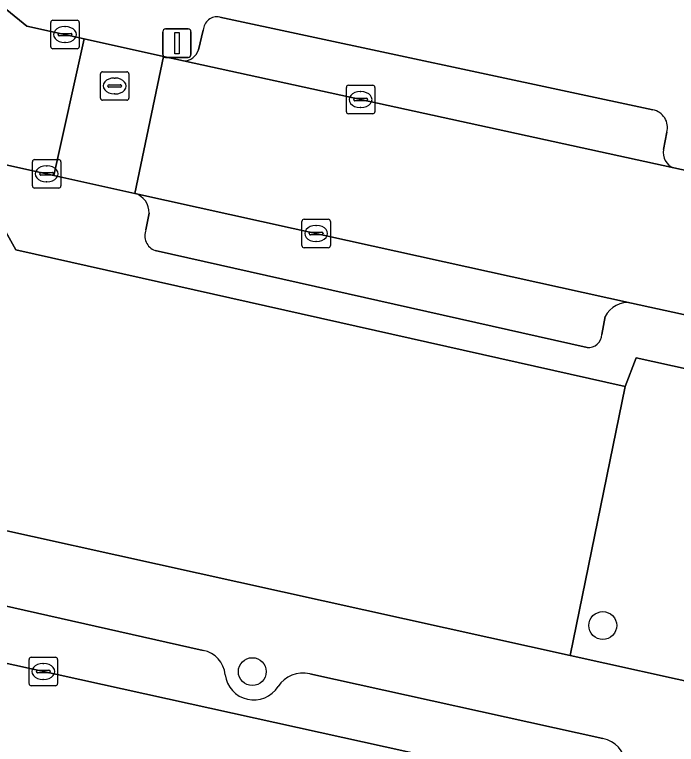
# Model space of a CAD drawing. Extents: x 162172 to 163187, y 382874 to 383685.
# Drawn here: x 162804.03 to 162827.27, y 383122.46 to 383148.07 of the extents above; entities that cross this region are included whole.
import ezdxf

# ---------------------------------------------------------------- set-up
doc = ezdxf.new("R2010")
doc.units = 0
for name, color, linetype in [('IMGEO_Boom', 7, 'Continuous'), ('IMGEO_Groenvoorziening', 7, 'Continuous'), ('IMGEO_Kolk', 7, 'Continuous'), ('IMGEO_Lichtmast', 7, 'Continuous'), ('IMGEO_Parkeervlak_open', 7, 'Continuous'), ('IMGEO_Rijbaan_lokaal_open', 7, 'Continuous'), ('IMGEO_Rioolput', 7, 'Continuous'), ('IMGEO_Voetpad_open', 7, 'Continuous')]:
    doc.layers.add(name, color=color, linetype=linetype)

msp = doc.modelspace()

# ---------------------------------------------------------------- linework, layer by layer
at = {"layer": 'IMGEO_Boom'}
for centre in [(162824.689, 383126.629), (162812.376, 383125.01)]:
    msp.add_circle(centre, 0.489, dxfattribs=at)
at = {"layer": 'IMGEO_Groenvoorziening'}
for points in [[(162823.542, 383125.571), (162825.472, 383135.017), (162804.069, 383139.814), (162803.424, 383140.952), (162791.466, 383143.63), (162788.717, 383133.274)], [(162833.499, 383123.373), (162835.759, 383133.843), (162825.865, 383136.021), (162825.472, 383135.017), (162823.542, 383125.571)]]:
    msp.add_lwpolyline(points, close=True, dxfattribs=at)
at = {"layer": 'IMGEO_Kolk'}
for p, q in [((162805.298, 383146.945), (162805.298, 383147.797)), ((162805.373, 383147.871), (162806.225, 383147.871)), ((162806.299, 383147.797), (162806.299, 383146.945)), ((162805.786, 383147.651), (162805.811, 383147.651)), ((162805.557, 383147.365), (162805.557, 383147.377)), ((162805.995, 383147.328), (162805.597, 383147.328)), ((162805.6, 383147.414), (162805.998, 383147.414)), ((162806.041, 383147.377), (162806.041, 383147.365)), ((162805.809, 383147.091), (162805.784, 383147.091)), ((162806.225, 383146.871), (162805.373, 383146.871)), ((162815.68, 383144.664), (162815.68, 383145.516)), ((162815.755, 383145.59), (162816.607, 383145.59)), ((162816.681, 383145.516), (162816.681, 383144.664)), ((162816.168, 383145.37), (162816.193, 383145.37)), ((162815.939, 383145.084), (162815.939, 383145.096)), ((162816.377, 383145.047), (162815.979, 383145.047)), ((162815.982, 383145.133), (162816.38, 383145.133)), ((162816.423, 383145.096), (162816.423, 383145.084)), ((162816.191, 383144.81), (162816.166, 383144.81)), ((162816.607, 383144.59), (162815.755, 383144.59)), ((162804.728, 383142.982), (162805.58, 383142.982)), ((162804.653, 383142.056), (162804.653, 383142.908)), ((162805.141, 383142.762), (162805.166, 383142.762)), ((162805.654, 383142.908), (162805.654, 383142.056)), ((162804.912, 383142.476), (162804.912, 383142.488)), ((162805.35, 383142.439), (162804.952, 383142.439)), ((162804.955, 383142.525), (162805.353, 383142.525)), ((162805.396, 383142.488), (162805.396, 383142.476)), ((162805.164, 383142.202), (162805.139, 383142.202)), ((162805.58, 383141.982), (162804.728, 383141.982)), ((162814.194, 383140.889), (162815.046, 383140.889)), ((162814.119, 383139.963), (162814.119, 383140.815)), ((162814.607, 383140.669), (162814.632, 383140.669)), ((162815.12, 383140.815), (162815.12, 383139.963)), ((162814.378, 383140.383), (162814.378, 383140.395)), ((162814.421, 383140.432), (162814.819, 383140.432)), ((162814.862, 383140.395), (162814.862, 383140.383)), ((162814.816, 383140.346), (162814.418, 383140.346)), ((162814.63, 383140.109), (162814.605, 383140.109)), ((162815.046, 383139.889), (162814.194, 383139.889)), ((162804.61, 383125.514), (162805.462, 383125.514)), ((162804.535, 383124.588), (162804.535, 383125.44)), ((162805.023, 383125.294), (162805.048, 383125.294)), ((162805.536, 383125.44), (162805.536, 383124.588)), ((162804.794, 383125.008), (162804.794, 383125.02)), ((162804.837, 383125.057), (162805.235, 383125.057)), ((162805.278, 383125.02), (162805.278, 383125.008)), ((162805.232, 383124.971), (162804.834, 383124.971)), ((162805.462, 383124.514), (162804.61, 383124.514)), ((162805.046, 383124.734), (162805.021, 383124.734))]:
    msp.add_line(p, q, dxfattribs=at)
for points in [[(162805.298, 383146.945), (162805.298, 383147.797)], [(162805.373, 383147.871), (162806.225, 383147.871)], [(162806.299, 383147.797), (162806.299, 383146.945)], [(162806.225, 383146.871), (162805.373, 383146.871)], [(162815.68, 383144.664), (162815.68, 383145.516)], [(162815.755, 383145.59), (162816.607, 383145.59)], [(162816.681, 383145.516), (162816.681, 383144.664)], [(162816.607, 383144.59), (162815.755, 383144.59)], [(162804.728, 383142.982), (162805.58, 383142.982)], [(162804.653, 383142.056), (162804.653, 383142.908)], [(162805.654, 383142.908), (162805.654, 383142.056)], [(162805.58, 383141.982), (162804.728, 383141.982)], [(162814.194, 383140.889), (162815.046, 383140.889)], [(162814.119, 383139.963), (162814.119, 383140.815)], [(162815.12, 383140.815), (162815.12, 383139.963)], [(162815.046, 383139.889), (162814.194, 383139.889)], [(162804.61, 383125.514), (162805.462, 383125.514)], [(162804.535, 383124.588), (162804.535, 383125.44)], [(162805.536, 383125.44), (162805.536, 383124.588)], [(162805.462, 383124.514), (162804.61, 383124.514)]]:
    msp.add_lwpolyline(points, dxfattribs=at)
for centre, radius, start, end in [((162805.375, 383147.795), 0.0765, 91.552, 178.448), ((162805.375, 383147.795), 0.0765, 91.552, 178.448), ((162806.223, 383147.795), 0.0765, 1.552, 88.448), ((162806.223, 383147.795), 0.0765, 1.552, 88.448), ((162805.597, 383147.374), 0.0403, 85.8775, 175.7526), ((162805.594, 383147.364), 0.0366, 178.938, 274.7102), ((162805.998, 383147.371), 0.043, 264.8664, 352.4533), ((162806.002, 383147.376), 0.0386, 1.7309, 96.639), ((162805.375, 383146.947), 0.0765, 181.552, 268.448), ((162805.375, 383146.947), 0.0765, 181.552, 268.448), ((162806.223, 383146.947), 0.0765, 271.552, 358.448), ((162806.223, 383146.947), 0.0765, 271.552, 358.448), ((162815.757, 383145.514), 0.0765, 91.552, 178.448), ((162815.757, 383145.514), 0.0765, 91.552, 178.448), ((162816.605, 383145.514), 0.0765, 1.552, 88.448), ((162816.605, 383145.514), 0.0765, 1.552, 88.448), ((162815.979, 383145.093), 0.0403, 85.8775, 175.7526), ((162815.976, 383145.083), 0.0366, 178.938, 274.7102), ((162816.38, 383145.09), 0.043, 264.8664, 352.4533), ((162816.384, 383145.095), 0.0386, 1.7309, 96.639), ((162815.757, 383144.666), 0.0765, 181.552, 268.448), ((162815.757, 383144.666), 0.0765, 181.552, 268.448), ((162816.605, 383144.666), 0.0765, 271.552, 358.448), ((162816.605, 383144.666), 0.0765, 271.552, 358.448), ((162804.73, 383142.906), 0.0765, 91.552, 178.448), ((162804.73, 383142.906), 0.0765, 91.552, 178.448), ((162805.578, 383142.906), 0.0765, 1.552, 88.448), ((162805.578, 383142.906), 0.0765, 1.552, 88.448), ((162804.952, 383142.485), 0.0403, 85.8775, 175.7526), ((162804.949, 383142.475), 0.0366, 178.938, 274.7102), ((162805.353, 383142.482), 0.043, 264.8664, 352.4533), ((162805.357, 383142.487), 0.0386, 1.7309, 96.639), ((162804.73, 383142.058), 0.0765, 181.552, 268.448), ((162804.73, 383142.058), 0.0765, 181.552, 268.448), ((162805.578, 383142.058), 0.0765, 271.552, 358.448), ((162805.578, 383142.058), 0.0765, 271.552, 358.448), ((162814.196, 383140.813), 0.0765, 91.552, 178.448), ((162814.196, 383140.813), 0.0765, 91.552, 178.448), ((162815.044, 383140.813), 0.0765, 1.552, 88.448), ((162815.044, 383140.813), 0.0765, 1.552, 88.448), ((162814.418, 383140.392), 0.0403, 85.8775, 175.7526), ((162814.415, 383140.382), 0.0366, 178.938, 274.7102), ((162814.819, 383140.389), 0.043, 264.8664, 352.4533), ((162814.823, 383140.394), 0.0386, 1.7309, 96.639), ((162814.196, 383139.965), 0.0765, 181.552, 268.448), ((162814.196, 383139.965), 0.0765, 181.552, 268.448), ((162815.044, 383139.965), 0.0765, 271.552, 358.448), ((162815.044, 383139.965), 0.0765, 271.552, 358.448), ((162804.612, 383125.438), 0.0765, 91.552, 178.448), ((162804.612, 383125.438), 0.0765, 91.552, 178.448), ((162805.46, 383125.438), 0.0765, 1.552, 88.448), ((162805.46, 383125.438), 0.0765, 1.552, 88.448), ((162804.834, 383125.017), 0.0403, 85.8775, 175.7526), ((162804.831, 383125.007), 0.0366, 178.938, 274.7102), ((162805.235, 383125.014), 0.043, 264.8664, 352.4533), ((162805.239, 383125.019), 0.0386, 1.7309, 96.639), ((162804.612, 383124.59), 0.0765, 181.552, 268.448), ((162804.612, 383124.59), 0.0765, 181.552, 268.448), ((162805.46, 383124.59), 0.0765, 271.552, 358.448), ((162805.46, 383124.59), 0.0765, 271.552, 358.448)]:
    msp.add_arc(centre, radius, start, end, dxfattribs=at)
for centre, major_axis, ratio, start_param, end_param in [((162805.785, 383147.371), (-0.387, 0.002), 0.722429, 4.712389, 7.853982), ((162805.81, 383147.371), (-0.39, 0.002), 0.717154, 1.570796, 4.712389), ((162816.167, 383145.09), (-0.387, 0.002), 0.722429, 4.712389, 7.853982), ((162816.192, 383145.09), (-0.39, 0.002), 0.717154, 1.570796, 4.712389), ((162805.14, 383142.482), (-0.387, 0.002), 0.722429, 4.712389, 7.853982), ((162805.165, 383142.482), (-0.39, 0.002), 0.717154, 1.570796, 4.712389), ((162814.606, 383140.389), (-0.387, 0.002), 0.722429, 4.712389, 7.853982), ((162814.631, 383140.389), (-0.39, 0.002), 0.717154, 1.570796, 4.712389), ((162805.022, 383125.014), (-0.387, 0.002), 0.722429, 4.712389, 7.853982), ((162805.047, 383125.014), (-0.39, 0.002), 0.717154, 1.570796, 4.712389)]:
    msp.add_ellipse(centre, major_axis=major_axis, ratio=ratio, start_param=start_param, end_param=end_param, dxfattribs=at)
at = {"layer": 'IMGEO_Lichtmast'}
for p, q in [((162809.332, 383147.571), (162810.122, 383147.571)), ((162810.122, 383147.571), (162809.332, 383147.571)), ((162809.232, 383146.671), (162809.232, 383147.471)), ((162809.232, 383147.471), (162809.232, 383146.671)), ((162810.222, 383147.471), (162810.222, 383146.671)), ((162810.222, 383146.671), (162810.222, 383147.471)), ((162810.122, 383146.571), (162809.332, 383146.571)), ((162809.332, 383146.571), (162810.122, 383146.571))]:
    msp.add_line(p, q, dxfattribs=at)
msp.add_lwpolyline([(162809.652, 383147.446), (162809.802, 383147.446), (162809.802, 383146.696), (162809.652, 383146.696), (162809.652, 383147.446)], dxfattribs=at)
for centre, start, end in [((162809.332, 383147.471), 90, 180), ((162809.332, 383147.471), 90, 180), ((162810.122, 383147.471), 0, 90), ((162810.122, 383147.471), 360, 90), ((162809.332, 383146.671), 180, 270), ((162809.332, 383146.671), 180, 270), ((162810.122, 383146.671), 270, 0), ((162810.122, 383146.671), 270, 0)]:
    msp.add_arc(centre, 0.1, start, end, dxfattribs=at)
at = {"layer": 'IMGEO_Parkeervlak_open'}
for points in [[(162826.446, 383144.729), (162811.234, 383147.984)], [(162810.652, 383147.526), (162810.488, 383146.831)], [(162809.961, 383146.444), (162827.182, 383142.689)], [(162826.824, 383143.338), (162826.938, 383143.945)], [(162814.928, 383140.322), (162808.256, 383141.797)], [(162808.752, 383141.1), (162808.639, 383140.518)], [(162825.697, 383137.947), (162814.928, 383140.322)], [(162808.961, 383139.787), (162824.135, 383136.388)], [(162824.653, 383136.849), (162824.774, 383137.471)], [(162777.11, 383131.169), (162892.326, 383105.776), (163000, 383082.046), (163013.118, 383079.154)], [(162810.646, 383125.753), (162799.359, 383128.289)], [(162824.695, 383122.666), (162814.392, 383124.931)]]:
    msp.add_lwpolyline(points, dxfattribs=at)
for centre, radius, start, end in [((162811.141, 383147.504), 0.489, 79.0223, 177.379), ((162809.95, 383147.011), 0.567, 271.0916, 341.4914), ((162826.327, 383144.108), 0.633, 345.0951, 79.1257), ((162827.378, 383143.22), 0.566, 168.015, 249.7488), ((162808.047, 383141.123), 0.705, 358.0905, 72.7824), ((162809.157, 383140.31), 0.558, 158.1108, 249.4355), ((162825.546, 383137.107), 0.854, 79.8285, 154.7327), ((162824.18, 383136.859), 0.473, 264.5486, 358.7871), ((162810.477, 383124.816), 0.952, 5.1804, 79.7612), ((162812.427, 383125.026), 1.01, 187.0646, 327.6555), ((162814.155, 383123.91), 1.048, 76.9506, 146.67), ((162824.485, 383121.661), 1.027, 6.8442, 78.2179)]:
    msp.add_arc(centre, radius, start, end, dxfattribs=at)
at = {"layer": 'IMGEO_Rijbaan_lokaal_open'}
for points in [[(162892.326, 383105.776), (162777.11, 383131.169), (162776.695, 383131.255), (162768.44, 383133.092), (162768.216, 383133.132), (162723.126, 383143.173), (162721.765, 383143.486), (162712.48, 383145.52), (162709.068, 383146.272), (162622.598, 383165.402), (162622.419, 383165.446), (162617.288, 383166.603), (162616.709, 383166.727)], [(162783.059, 383148.641), (162783.919, 383148.458), (162795.778, 383145.934), (162797.748, 383145.515), (162800.032, 383143.615), (162805.407, 383142.427), (162806.471, 383147.219), (162804.46, 383147.666), (162802.077, 383149.607)], [(162859.892, 383135.417), (162848.58, 383137.957), (162842.879, 383139.219), (162834.789, 383141.009), (162828.096, 383142.49), (162827.182, 383142.689), (162809.961, 383146.444), (162809.263, 383146.599), (162808.256, 383141.797), (162814.928, 383140.322), (162825.697, 383137.947), (162827.792, 383137.485), (162845.379, 383133.647), (162862.098, 383129.901)]]:
    msp.add_lwpolyline(points, dxfattribs=at)
msp.add_lwpolyline([(162806.471, 383147.219), (162805.407, 383142.427), (162808.256, 383141.797), (162809.263, 383146.599)], close=True, dxfattribs=at)
at = {"layer": 'IMGEO_Rioolput'}
for p, q in [((162807.116, 383146.066), (162807.968, 383146.066)), ((162807.041, 383145.14), (162807.041, 383145.992)), ((162807.529, 383145.846), (162807.554, 383145.846)), ((162808.042, 383145.992), (162808.042, 383145.14)), ((162807.3, 383145.56), (162807.3, 383145.572)), ((162807.738, 383145.523), (162807.34, 383145.523)), ((162807.343, 383145.609), (162807.741, 383145.609)), ((162807.784, 383145.572), (162807.784, 383145.56)), ((162807.552, 383145.286), (162807.527, 383145.286)), ((162807.968, 383145.066), (162807.116, 383145.066))]:
    msp.add_line(p, q, dxfattribs=at)
for points in [[(162807.116, 383146.066), (162807.968, 383146.066)], [(162807.041, 383145.14), (162807.041, 383145.992)], [(162808.042, 383145.992), (162808.042, 383145.14)], [(162807.968, 383145.066), (162807.116, 383145.066)]]:
    msp.add_lwpolyline(points, dxfattribs=at)
for centre, radius, start, end in [((162807.118, 383145.99), 0.0765, 91.552, 178.448), ((162807.118, 383145.99), 0.0765, 91.552, 178.448), ((162807.966, 383145.99), 0.0765, 1.552, 88.448), ((162807.966, 383145.99), 0.0765, 1.552, 88.448), ((162807.34, 383145.569), 0.0403, 85.8775, 175.7526), ((162807.337, 383145.559), 0.0366, 178.938, 274.7102), ((162807.741, 383145.566), 0.043, 264.8664, 352.4533), ((162807.745, 383145.571), 0.0386, 1.7309, 96.639), ((162807.118, 383145.142), 0.0765, 181.552, 268.448), ((162807.118, 383145.142), 0.0765, 181.552, 268.448), ((162807.966, 383145.142), 0.0765, 271.552, 358.448), ((162807.966, 383145.142), 0.0765, 271.552, 358.448)]:
    msp.add_arc(centre, radius, start, end, dxfattribs=at)
for centre, major_axis, ratio, start_param, end_param in [((162807.528, 383145.566), (-0.387, 0.002), 0.722429, 4.712389, 7.853982), ((162807.553, 383145.566), (-0.39, 0.002), 0.717154, 1.570796, 4.712389)]:
    msp.add_ellipse(centre, major_axis=major_axis, ratio=ratio, start_param=start_param, end_param=end_param, dxfattribs=at)
at = {"layer": 'IMGEO_Voetpad_open'}
for points in [[(162801.257, 383149.812), (162802.077, 383149.607), (162804.46, 383147.666), (162806.471, 383147.219), (162809.263, 383146.599), (162809.961, 383146.444)], [(162811.234, 383147.984), (162826.446, 383144.729)], [(162810.488, 383146.831), (162810.652, 383147.526)], [(162781.287, 383145.909), (162791.466, 383143.63), (162803.424, 383140.952), (162804.069, 383139.814), (162825.472, 383135.017), (162825.865, 383136.021), (162835.759, 383133.843), (162833.499, 383123.373), (162835.291, 383122.984), (162837.523, 383133.355), (162847.668, 383131.141), (162885.055, 383122.981), (162895.476, 383120.707), (162893.211, 383110.179), (162894.994, 383109.803), (162897.369, 383120.283), (162908.002, 383117.921), (162948.359, 383108.955)], [(162808.256, 383141.797), (162805.407, 383142.427), (162800.032, 383143.615), (162797.748, 383145.515), (162795.778, 383145.934)], [(162946.311, 383098.498), (162905.948, 383107.39), (162894.994, 383109.803), (162893.211, 383110.179), (162882.782, 383112.485), (162845.259, 383120.78), (162835.291, 383122.984), (162833.499, 383123.373), (162823.542, 383125.571), (162788.717, 383133.274), (162779.01, 383135.399), (162776.132, 383136.11), (162771.232, 383137.324), (162768.221, 383137.795), (162766.308, 383136.698), (162757.914, 383138.559), (162728.727, 383145.028)], [(162826.938, 383143.945), (162826.824, 383143.338)], [(162827.182, 383142.689), (162828.096, 383142.49), (162834.789, 383141.009), (162834.887, 383141.499), (162842.977, 383139.709), (162842.879, 383139.219), (162848.58, 383137.957)], [(162808.639, 383140.518), (162808.752, 383141.1)], [(162824.135, 383136.388), (162808.961, 383139.787)], [(162866.417, 383130.336), (162862.098, 383129.901), (162845.379, 383133.647), (162827.792, 383137.485), (162825.697, 383137.947)], [(162824.774, 383137.471), (162824.653, 383136.849)], [(162799.359, 383128.289), (162810.646, 383125.753)], [(162814.392, 383124.931), (162824.695, 383122.666)]]:
    msp.add_lwpolyline(points, dxfattribs=at)
for centre, radius, start, end in [((162811.141, 383147.504), 0.489, 79.0223, 177.379), ((162809.95, 383147.011), 0.567, 271.0916, 341.4914), ((162826.327, 383144.108), 0.633, 345.0951, 79.1257), ((162827.378, 383143.22), 0.566, 168.015, 249.7488), ((162808.047, 383141.123), 0.705, 358.0905, 72.7824), ((162809.157, 383140.31), 0.558, 158.1108, 249.4355), ((162825.546, 383137.107), 0.854, 79.8285, 154.7327), ((162824.18, 383136.859), 0.473, 264.5486, 358.7871), ((162810.477, 383124.816), 0.952, 5.1804, 79.7612), ((162812.427, 383125.026), 1.01, 187.0646, 327.6555), ((162814.155, 383123.91), 1.048, 76.9506, 146.67), ((162824.485, 383121.661), 1.027, 6.8442, 78.2179)]:
    msp.add_arc(centre, radius, start, end, dxfattribs=at)

doc.saveas('drawing.dxf')
